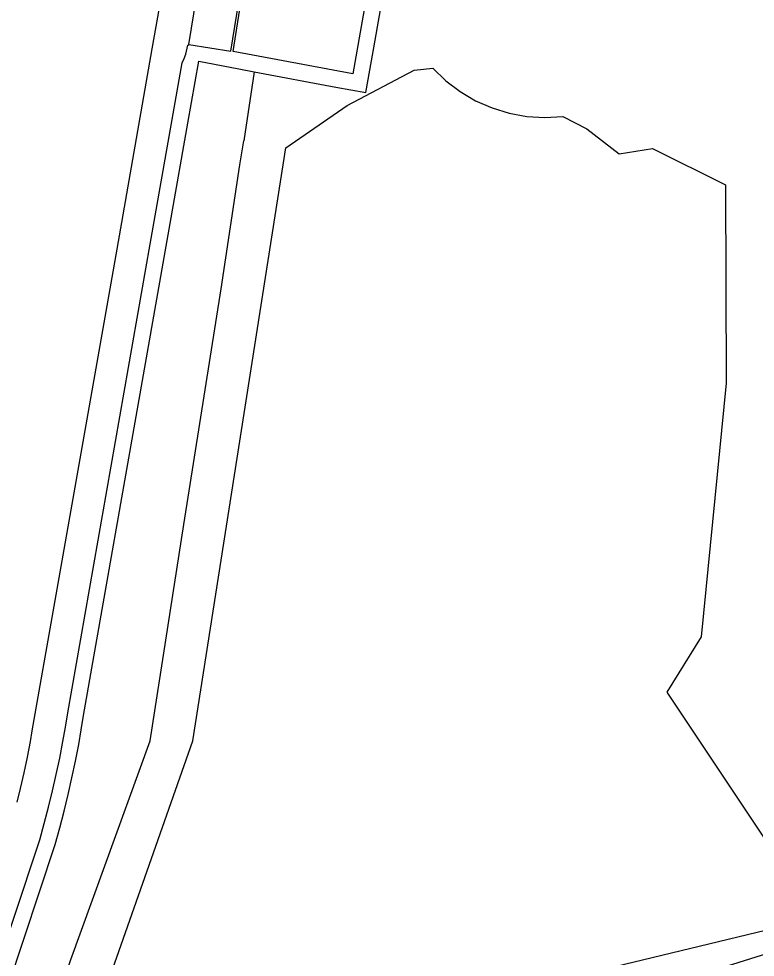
# Model space of a CAD drawing. Extents: x 124000 to 129000, y 395500 to 397503.
# Drawn here: x 124605.6 to 124743.4, y 396709.6 to 396885.3 of the extents above; entities that cross this region are included whole.
import ezdxf

# ---------------------------------------------------------------- set-up
doc = ezdxf.new("R2010")
doc.units = 0
doc.layers.add('gx-grn-maaiveld', color=7, linetype='Continuous')

msp = doc.modelspace()

# ---------------------------------------------------------------- linework, layer by layer
at = {"layer": 'gx-grn-maaiveld'}
for p, q in [((124637.39, 396880.52), (124641.2, 396904.12)), ((124646.77, 396875.95), (124649.61, 396875.41)), ((124649.61, 396875.41), (124647.67, 396862.49)), ((124649.61, 396875.41), (124664.9, 396872.54))]:
    msp.add_line(p, q, dxfattribs=at)
for points in [[(124605.26, 396738.64), (124605.91, 396741.2), (124606.59, 396744.12), (124607.2, 396747.05), (124607.74, 396750), (124608.07, 396752.02), (124623.96, 396842.2), (124630.55, 396879.66), (124639.26, 396928.6), (124640.19, 396934.32), (124642.86, 396949.65), (124642.75, 396949.71), (124647.21, 396974.78), (124651.57, 396999.91), (124652.78, 397006.82), (124654.32, 397015.49), (124655.24, 397020.95), (124655.31, 397021.71), (124659.11, 397043.06)], [(124637.39, 396880.52), (124645.28, 396879.25), (124649.06, 396902.78), (124641.2, 396904.12)], [(124664.9, 396872.54), (124670.5, 396871.49), (124671.86, 396879.18), (124675.83, 396901.62), (124656.48, 396904.64)], [(124649.26, 396902.73), (124672.34, 396899.13), (124668.07, 396875), (124645.69, 396879.2), (124647.43, 396890.35), (124647.62, 396891.6), (124649.26, 396902.73)], [(124588.65, 396673.71), (124589.86, 396675.91), (124590.99, 396678.15), (124592.05, 396680.42), (124593.05, 396682.72), (124593.96, 396685.05), (124594.81, 396687.41), (124609.49, 396731.61), (124610.35, 396734.65), (124611.15, 396737.71), (124611.89, 396740.77), (124612.59, 396743.85), (124613.23, 396746.92), (124613.83, 396750), (124614.3, 396752.7), (124614.73, 396755.4), (124630.17, 396843.1), (124636.15, 396877.05), (124636.5, 396877.88), (124636.83, 396878.67), (124637.22, 396880.39), (124637.37, 396880.41), (124637.39, 396880.52)], [(124597.64, 396686.44), (124612.36, 396730.74), (124613.24, 396733.87), (124614.05, 396736.97), (124614.81, 396740.08), (124615.52, 396743.21), (124616.18, 396746.33), (124616.78, 396749.46), (124617.26, 396752.2), (124617.69, 396754.9), (124637.21, 396865.8), (124639.25, 396877.36), (124646.77, 396875.95)], [(124612.16, 396676.05), (124638.16, 396750.11), (124655.56, 396861.17), (124667.03, 396869.09), (124679.55, 396875.69), (124683.04, 396876.06), (124685.46, 396873.72), (124688.14, 396871.68), (124691.05, 396869.97), (124694.13, 396868.61), (124697.35, 396867.62), (124700.67, 396867.02), (124704.03, 396866.81), (124707.39, 396867), (124711.89, 396864.71), (124717.93, 396860.02), (124724.14, 396861.01), (124737.82, 396854.23), (124737.92, 396817.08), (124733.3, 396769.61), (124726.83, 396759.26), (124746.7, 396729.48), (124748.18, 396721.89)], [(124605.73, 396666.85), (124605.22, 396667.16), (124604.75, 396667.53), (124604.33, 396667.96), (124603.96, 396668.44), (124603.66, 396668.96), (124603.42, 396669.51), (124603.26, 396670.08), (124603.16, 396670.67), (124603.14, 396671.27), (124603.2, 396671.87), (124607.35, 396683.31), (124608.24, 396687.96), (124615.23, 396709.02), (124630.16, 396750.11), (124636.45, 396790.61), (124643.44, 396834.77), (124646.91, 396857.98), (124647.67, 396862.49)], [(124748.92, 396715.49), (124633.81, 396687.74)], [(124751.02, 396712.02), (124637.47, 396676.31), (124612.72, 396668.85), (124605.73, 396666.85)]]:
    msp.add_lwpolyline(points, dxfattribs=at)

doc.saveas('drawing.dxf')
